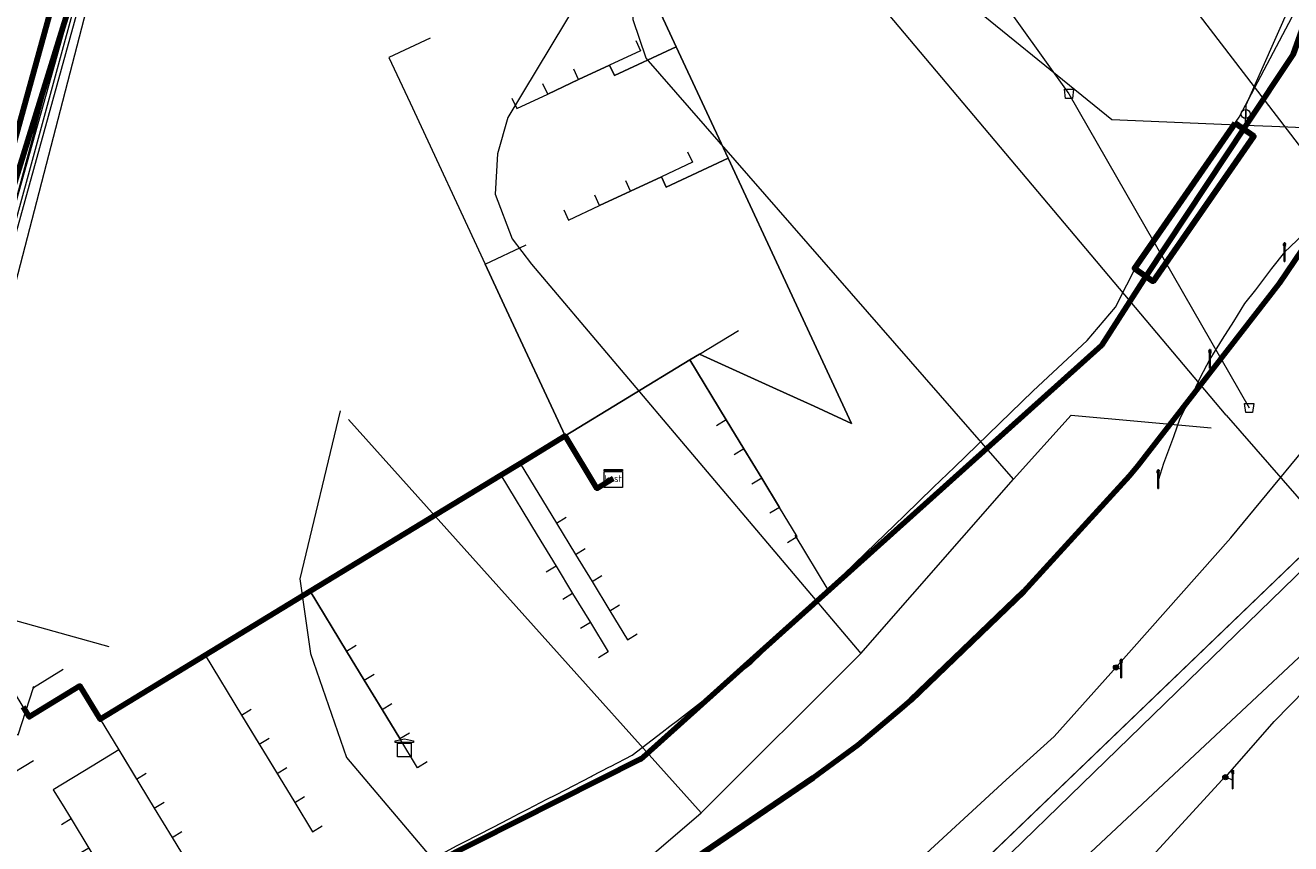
# Model space of a CAD drawing. Extents: x 152558 to 154479, y 462974 to 463683.
# Tile 477 of 638: x 154363 to 154419, y 463036 to 463072. Entities that reach past the tile are written whole.
import ezdxf
from ezdxf.enums import TextEntityAlignment as Align
from ezdxf.lldxf.tags import DXFTag

# ---------------------------------------------------------------- set-up
doc = ezdxf.new("R2010")
doc.units = 0
doc.header["$LTSCALE"] = 0.2
doc.layers.get('0').update_dxf_attribs({"linetype": 'CONTINUOUS'})
for name, color, linetype, lineweight in [('B-RO-KL-DATA_COAXIAAL_17_ZIGGO BV-G', 90, 'KL-DATA-N', 18), ('B-RO-KL-DATA_COAXIAAL_7_ZIGGO BV-G', 90, 'KL-DATA-N', 18), ('B-RO-KL-DATA_DUCT_ZIGGO BV-G', 90, 'CONTINUOUS', 100), ('B-RO-KL-DATA_EUROFIBER NEDERLAND BV-G', 90, 'KL-DATA-N', 18), ('B-RO-KL-DATA_HULPSTUK_KPN BV-S', 90, 'CONTINUOUS', 25), ('B-RO-KL-DATA_HULPSTUK_REGGEFIBER OPERATOR BV-S', 90, 'CONTINUOUS', 25), ('B-RO-KL-DATA_HULPSTUK_ZIGGO BV-S', 90, 'CONTINUOUS', 25), ('B-RO-KL-DATA_KABELBED_KPN BV-G', 90, 'CONTINUOUS', 100), ('B-RO-KL-DATA_KABELBED_ZIGGO BV-G', 90, 'CONTINUOUS', 100), ('B-RO-KL-DATA_MANTELBUIS_PVC_2_KPN BV-G', 90, 'CONTINUOUS', 100), ('B-RO-KL-DATA_REGGEFIBER OPERATOR BV-G', 90, 'KL-DATA-N', 18), ('B-RO-KL-ET_LS_230 V_GEMEENTE AMERSFOORT-G', 190, 'KL-LS-N', 18), ('B-RO-KL-ET_LS_400 V_STEDIN NETBEHEER BV-G', 190, 'KL-LS-N', 18), ('B-RO-KL-ET_LS_GEMEENTE AMERSFOORT-S', 190, 'CONTINUOUS', 25), ('B-RO-KL-ET_LS_HULPSTUK_GEMEENTE AMERSFOORT-S', 190, 'CONTINUOUS', 25), ('B-RO-KL-ET_LS_MANTELBUIS_PVC_125_STEDIN NETBEHEER BV-G', 190, 'CONTINUOUS', 100), ('B-RO-KL-GAS_LD_PVC_63_0.1 BAR_STEDIN NETBEHEER BV-G', 50, 'KL-GAS-LD-N', 18), ('B-RO-KL-GAS_LD_STAAL_50_0.1 BAR_STEDIN NETBEHEER BV-G', 50, 'KL-GAS-LD-N', 18), ('B-RO-KL-WATER_100_GEMEENTE AMERSFOORT-G', 170, 'KL-WATER-N', 18), ('B-RO-KL-WATER_110_GEMEENTE AMERSFOORT-G', 170, 'KL-WATER-N', 18), ('B-RO-KL-WATER_110_VITENS-G', 170, 'KL-WATER-N', 18), ('B-RO-KL-WATER_400_VITENS-G', 170, 'KL-WATER-N', 18), ('B-RO-KL-WATER_HULPSTUK_VITENS-S', 170, 'CONTINUOUS', 25), ('B-RO-KL-WATER_PVC_160_GEMEENTE AMERSFOORT-G', 170, 'KL-WATER-N', 18), ('B-RO-OG-INFO_EUROFIBER NEDERLAND BV-G', 7, 'CONTINUOUS', 18), ('B-RO-OG-INFO_REGGEFIBER OPERATOR BV-G', 7, 'CONTINUOUS', 18), ('B-RO-RI-DRUK_PVC_125_GEMEENTE AMERSFOORT-G', 210, 'RI-PERS', 18), ('B-RO-RI-PERSLEIDING_HULPSTUK_GEMEENTE AMERSFOORT-S', 210, 'CONTINUOUS', 25)]:
    doc.layers.add(name, color=color, linetype=linetype, lineweight=lineweight)
doc.styles.add('NLCS-ISO', font='NLCS-ISO.ttf')
tags = doc.linetypes.add('KL-DATA-N', pattern='A,4,-1,[101,NLCS.SHX,S=0.5,R=0,X=0,Y=0],-1,4,-1,["D",Standard,S=1,R=0,X=-0.25,Y=-0.5],-1.5', length=12.5).pattern_tags.tags
tags[18] = DXFTag(74, 10)
tags = doc.linetypes.add('KL-GAS-LD-N', pattern='A,4,-1,[69,NLCS.SHX,S=0.5,R=0,X=0,Y=0],-1,4,-1,["L",Standard,S=1,R=0,X=0.25,Y=-0.5],-2', length=13).pattern_tags.tags
tags[18] = DXFTag(74, 10)
tags = doc.linetypes.add('KL-LS-N', pattern='A,4,-1,[103,NLCS.SHX,S=0.75,R=0,X=0,Y=0],-1,4,-1,["L",Standard,S=1,R=0,X=0,Y=-0.5],-2', length=13).pattern_tags.tags
tags[18] = DXFTag(74, 10)
doc.linetypes.add('KL-WATER-N', pattern='A,7,-0.5,[168,NLCS.SHX,S=0.75,R=0,X=0.75,Y=0],-2', length=9.5)
tags = doc.linetypes.add('RI-PERS', pattern='A,7,-2,["P",Standard,S=1.8,R=0,X=-0.5,Y=-0.9],-2,7,-2,[102,NLCS.SHX,S=1,R=180,X=0,Y=0],-2', length=22).pattern_tags.tags
tags[6] = DXFTag(74, 10)

# ---------------------------------------------------------------- blocks, each defined once
blk = doc.blocks.new('SKL-WTB_HULP_KAST-SO')
at = {"color": 0, "linetype": 'ByBlock', "lineweight": 18}
for points in [[(-2, 2), (2, 2), (2, 1.68), (-2, 1.68)], [(-2, 1.52), (2, 1.52), (2, -2), (-2, -2)]]:
    blk.add_lwpolyline(points, close=True, dxfattribs=at)
at = {"color": 0, "linetype": 'ByBlock', "lineweight": 18, "style": 'NLCS-ISO'}
blk.add_text('kast', height=1.5, dxfattribs=at).set_placement((0, 0), align=Align.MIDDLE_CENTER)
at = {"color": 0, "linetype": 'ByBlock', "lineweight": 18, "style": 'NLCS-ISO', "flags": 1}
for tag, p in [('TYPE', (2.5, 0)), ('OMSCHRIJVING', (2.5, -3)), ('LABEL', (2.5, -1.5))]:
    blk.add_attdef(tag, p, '', height=1, dxfattribs=at)
blk = doc.blocks.new('SKL-WTB_HULP_OVERIG-SO')
at = {"color": 0, "linetype": 'ByBlock', "lineweight": 18}
for points in [[(-0.14, 0.14), (0.14, -0.14)], [(0.14, 0.14), (-0.14, -0.14)]]:
    blk.add_lwpolyline(points, dxfattribs=at)
at = {"color": 0, "linetype": 'ByBlock', "lineweight": 18, "style": 'NLCS-ISO', "flags": 1}
for tag, p in [('TYPE', (1.5, 0)), ('OMSCHRIJVING', (1.5, -3)), ('LABEL', (1.5, -1.5))]:
    blk.add_attdef(tag, p, '', height=1, dxfattribs=at)
blk = doc.blocks.new('SKL-WTB_HULP_AFSLUITER-SO')
at = {"color": 0, "linetype": 'ByBlock', "lineweight": 18}
blk.add_lwpolyline([(0, 0.8), (0, -0.8)], dxfattribs=at)
blk.add_circle((0, 0), 1, dxfattribs=at)
at = {"color": 0, "linetype": 'ByBlock', "lineweight": 18, "style": 'NLCS-ISO', "flags": 1}
for tag, p in [('TYPE', (1.5, 0)), ('OMSCHRIJVING', (1.5, -3)), ('LABEL', (1.5, -1.5))]:
    blk.add_attdef(tag, p, '', height=1, dxfattribs=at)
blk = doc.blocks.new('SKL-WTB_HULP_TECHNISCH GEBOUW-SO')
at = {"color": 0, "linetype": 'ByBlock', "lineweight": 18}
for points in [[(-2, 1.5), (0, 2), (2, 1.5), (2, 1.18), (-2, 1.18)], [(-1.5, 1.02), (1.5, 1.02), (1.5, -2), (-1.5, -2)]]:
    blk.add_lwpolyline(points, close=True, dxfattribs=at)
at = {"color": 0, "linetype": 'ByBlock', "lineweight": 18, "style": 'NLCS-ISO', "flags": 1}
for tag, p in [('TYPE', (2.5, 0)), ('OMSCHRIJVING', (2.5, -3)), ('LABEL', (2.5, -1.5))]:
    blk.add_attdef(tag, p, '', height=1, dxfattribs=at)
blk = doc.blocks.new('SRI-HULP_AFVOER_OPVANG-SO')
at = {"color": 0, "linetype": 'ByBlock', "lineweight": 18}
blk.add_lwpolyline([(-0.75, -1), (-1, 1), (1, 1), (0.75, -1)], close=True, dxfattribs=at)
at = {"color": 0, "linetype": 'ByBlock', "lineweight": 18, "style": 'NLCS-ISO', "flags": 1}
for tag, p in [('TYPE', (1.5, 0)), ('OMSCHRIJVING', (1.5, -3)), ('LABEL', (1.5, -1.5))]:
    blk.add_attdef(tag, p, '', height=1, dxfattribs=at)
blk = doc.blocks.new('SKL-WTB_HULP_MOF-SO')
at = {"linetype": 'ByBlock', "lineweight": 18}
h = blk.add_hatch(color=0, dxfattribs=at)
h.dxf.hatch_style = 1
h.paths.add_polyline_path([(-0.5625, 0, 1), (0.5625, 0, 1)])
at = {"color": 0, "linetype": 'ByBlock', "lineweight": 18}
blk.add_circle((0, 0), 0.5625, dxfattribs=at)
at = {"color": 0, "linetype": 'ByBlock', "lineweight": 18, "style": 'NLCS-ISO', "flags": 1}
for tag, p in [('TYPE', (1.5, 0)), ('OMSCHRIJVING', (1.5, -3)), ('LABEL', (1.5, -1.5))]:
    blk.add_attdef(tag, p, '', height=1, dxfattribs=at)
blk = doc.blocks.new('SKL-ET_LS_MAST-SO')
for p, q in [((-0.05, 2.07), (0.05, 2.07)), ((-0.05, -2), (0.05, -2))]:
    blk.add_line(p, q)
for points in [[(-0.18, 1.76), (-0.22, 1.76), (-0.22, 1.84), (-0.18, 1.84), (-0.18, 1.79)], [(-0.18, 1.49), (-0.22, 1.49), (-0.22, 1.57), (-0.18, 1.57), (-0.18, 1.52)], [(-0.18, 1.79), (-0.05, 1.79)], [(-0.18, 1.76), (-0.05, 1.76)], [(-0.18, 1.52), (-0.05, 1.52)], [(-0.18, 1.49), (-0.05, 1.49)], [(-0.05, -2), (-0.05, 2.07)], [(0.05, -2), (0.05, 2.07)], [(0.18, 1.92), (0.05, 1.92)], [(0.18, 1.89), (0.05, 1.89)], [(0.18, 1.66), (0.05, 1.66)], [(0.18, 1.63), (0.05, 1.63)], [(0.18, 1.39), (0.05, 1.39)], [(0.18, 1.36), (0.05, 1.36)], [(0.18, 1.89), (0.22, 1.89), (0.22, 1.97), (0.18, 1.97), (0.18, 1.92)], [(0.18, 1.63), (0.22, 1.63), (0.22, 1.71), (0.18, 1.71), (0.18, 1.66)], [(0.18, 1.36), (0.22, 1.36), (0.22, 1.44), (0.18, 1.44), (0.18, 1.39)]]:
    blk.add_lwpolyline(points)

msp = doc.modelspace()

# ---------------------------------------------------------------- linework, layer by layer
at = {"layer": 'B-RO-KL-DATA_COAXIAAL_17_ZIGGO BV-G', "flags": 128}
msp.add_lwpolyline([(154389.174, 463051.821), (154388.459, 463051.386), (154387.057, 463053.688), (154386.279, 463053.214), (154385.083, 463052.486), (154384.23, 463051.966), (154380.471, 463049.678), (154379.617, 463049.158), (154375.86, 463046.87), (154371.247, 463044.061), (154366.635, 463041.253), (154365.876, 463042.499), (154365.746, 463042.713), (154363.519, 463041.358), (154363.254, 463041.793), (154362.827, 463042.495), (154362.379, 463043.232), (154362.283, 463043.257), (154361.993, 463043.333), (154356.646, 463044.734), (154366.024, 463074.938), (154368.543, 463086.069), (154371.69, 463098.084), (154372.769, 463102.201), (154373.261, 463104.077), (154371.839, 463105.792), (154368.775, 463109.486), (154365.712, 463113.18), (154362.648, 463116.874), (154359.584, 463120.569), (154356.52, 463124.263), (154353.456, 463127.957), (154350.393, 463131.651), (154347.329, 463135.345), (154346.882, 463135.885), (154341.606, 463139.569), (154341.467, 463139.764), (154340.85, 463140.631), (154336.475, 463146.771), (154335.277, 463148.453), (154335.155, 463149.208), (154335.051, 463149.487), (154334.897, 463149.74), (154334.697, 463149.96), (154333.978, 463150.832), (154329.931, 463155.74), (154328.724, 463157.204), (154327.373, 463158.842), (154326.887, 463159.402), (154324.728, 463161.993), (154323.715, 463163.21), (154323.523, 463163.44), (154323.331, 463163.671), (154323.139, 463163.901), (154322.947, 463164.131), (154322.755, 463164.361), (154322.563, 463164.591), (154322.499, 463164.668), (154321.571, 463163.871)], dxfattribs=at)
msp.add_lwpolyline([(154389.174, 463051.821), (154388.459, 463051.386), (154387.057, 463053.688), (154386.279, 463053.214), (154385.083, 463052.486), (154384.23, 463051.966), (154380.471, 463049.678), (154379.617, 463049.158), (154375.86, 463046.87), (154371.247, 463044.061), (154366.635, 463041.253), (154365.876, 463042.499), (154365.746, 463042.713), (154363.519, 463041.358), (154363.254, 463041.793), (154362.827, 463042.495), (154362.379, 463043.232), (154362.283, 463043.257), (154361.993, 463043.333), (154356.646, 463044.734), (154366.024, 463074.938), (154368.543, 463086.069), (154371.69, 463098.084), (154372.769, 463102.201), (154373.261, 463104.077), (154371.839, 463105.792), (154368.775, 463109.486), (154365.712, 463113.18), (154362.648, 463116.874), (154359.584, 463120.569), (154356.52, 463124.263), (154353.456, 463127.957), (154350.393, 463131.651), (154347.329, 463135.345), (154346.882, 463135.885), (154341.606, 463139.569), (154341.467, 463139.764), (154340.85, 463140.631), (154336.475, 463146.771), (154335.277, 463148.453), (154335.155, 463149.208), (154335.051, 463149.487), (154334.897, 463149.74), (154334.697, 463149.96), (154333.978, 463150.832), (154329.931, 463155.74), (154328.724, 463157.204), (154327.373, 463158.842), (154326.887, 463159.402), (154324.728, 463161.993), (154323.715, 463163.21), (154323.523, 463163.44), (154323.331, 463163.671), (154323.139, 463163.901), (154322.947, 463164.131), (154322.755, 463164.361), (154322.563, 463164.591), (154322.499, 463164.668), (154321.571, 463163.871)], dxfattribs=at)
at = {"layer": 'B-RO-KL-DATA_COAXIAAL_7_ZIGGO BV-G', "flags": 128}
for points in [[(154389.174, 463051.821), (154388.459, 463051.386), (154387.057, 463053.688), (154392.536, 463057.024), (154392.963, 463057.284), (154396.343, 463055.745), (154397.544, 463055.198), (154397.993, 463054.994), (154399.644, 463054.242), (154394.223, 463065.882), (154391.944, 463070.777), (154389.664, 463075.673), (154387.385, 463080.568), (154385.457, 463084.709), (154382.737, 463083.442), (154382.526, 463083.894), (154383.886, 463084.528), (154383.675, 463084.981)], [(154389.174, 463051.821), (154388.459, 463051.386), (154387.057, 463053.688), (154392.536, 463057.024), (154392.963, 463057.284), (154396.343, 463055.745), (154397.544, 463055.198), (154397.993, 463054.994), (154399.644, 463054.242), (154394.223, 463065.882), (154391.944, 463070.777), (154389.664, 463075.673), (154387.385, 463080.568), (154385.457, 463084.709), (154382.737, 463083.442), (154382.526, 463083.894), (154381.167, 463083.261), (154379.807, 463082.627), (154378.448, 463081.994), (154378.237, 463082.447)], [(154389.174, 463051.821), (154388.459, 463051.386), (154387.057, 463053.688), (154392.536, 463057.024), (154392.963, 463057.284), (154396.343, 463055.745), (154397.544, 463055.198), (154397.993, 463054.994), (154399.644, 463054.242), (154394.223, 463065.882), (154391.944, 463070.777), (154389.664, 463075.673), (154387.385, 463080.568), (154385.457, 463084.709), (154382.737, 463083.442), (154382.526, 463083.894), (154381.167, 463083.261), (154379.807, 463082.627), (154379.596, 463083.08)], [(154389.174, 463051.821), (154388.459, 463051.386), (154387.057, 463053.688), (154392.536, 463057.024), (154392.963, 463057.284), (154396.343, 463055.745), (154397.544, 463055.198), (154397.993, 463054.994), (154399.644, 463054.242), (154394.223, 463065.882), (154391.944, 463070.777), (154389.664, 463075.673), (154387.385, 463080.568), (154385.457, 463084.709), (154382.737, 463083.442), (154382.526, 463083.894), (154381.167, 463083.261), (154380.956, 463083.714)], [(154380.164, 463078.308), (154380.375, 463077.855), (154381.734, 463078.488), (154383.094, 463079.122), (154384.454, 463079.755), (154384.665, 463079.302), (154387.385, 463080.568), (154389.664, 463075.673), (154391.944, 463070.777), (154394.223, 463065.882), (154399.644, 463054.242), (154397.993, 463054.994), (154397.544, 463055.198), (154396.343, 463055.745), (154392.963, 463057.284), (154392.536, 463057.024), (154387.057, 463053.688), (154388.459, 463051.386), (154389.174, 463051.821)], [(154389.174, 463051.821), (154388.459, 463051.386), (154387.057, 463053.688), (154392.536, 463057.024), (154392.963, 463057.284), (154396.343, 463055.745), (154397.544, 463055.198), (154397.993, 463054.994), (154399.644, 463054.242), (154394.223, 463065.882), (154391.944, 463070.777), (154389.664, 463075.673), (154387.385, 463080.568), (154384.665, 463079.302), (154384.454, 463079.755), (154383.094, 463079.122), (154381.734, 463078.488), (154381.523, 463078.941)], [(154389.174, 463051.821), (154388.459, 463051.386), (154387.057, 463053.688), (154392.536, 463057.024), (154392.963, 463057.284), (154396.343, 463055.745), (154397.544, 463055.198), (154397.993, 463054.994), (154399.644, 463054.242), (154394.223, 463065.882), (154391.944, 463070.777), (154389.664, 463075.673), (154387.385, 463080.568), (154384.665, 463079.302), (154384.454, 463079.755), (154383.094, 463079.122), (154382.883, 463079.575)], [(154385.603, 463080.841), (154385.814, 463080.388), (154384.454, 463079.755), (154384.665, 463079.302), (154387.385, 463080.568), (154389.664, 463075.673), (154391.944, 463070.777), (154394.223, 463065.882), (154399.644, 463054.242), (154397.993, 463054.994), (154397.544, 463055.198), (154396.343, 463055.745), (154392.963, 463057.284), (154392.536, 463057.024), (154387.057, 463053.688), (154388.459, 463051.386), (154389.174, 463051.821)], [(154382.443, 463073.414), (154382.654, 463072.96), (154384.013, 463073.593), (154385.374, 463074.227), (154386.734, 463074.86), (154386.945, 463074.407), (154389.664, 463075.673), (154391.944, 463070.777), (154394.223, 463065.882), (154399.644, 463054.242), (154397.993, 463054.994), (154397.544, 463055.198), (154396.343, 463055.745), (154392.963, 463057.284), (154392.536, 463057.024), (154387.057, 463053.688), (154388.459, 463051.386), (154389.174, 463051.821)], [(154389.174, 463051.821), (154388.459, 463051.386), (154387.057, 463053.688), (154392.536, 463057.024), (154392.963, 463057.284), (154396.343, 463055.745), (154397.544, 463055.198), (154397.993, 463054.994), (154399.644, 463054.242), (154394.223, 463065.882), (154391.944, 463070.777), (154389.664, 463075.673), (154386.945, 463074.407), (154386.734, 463074.86), (154385.374, 463074.227), (154384.013, 463073.593), (154383.802, 463074.047)], [(154389.174, 463051.821), (154388.459, 463051.386), (154387.057, 463053.688), (154392.536, 463057.024), (154392.963, 463057.284), (154396.343, 463055.745), (154397.544, 463055.198), (154397.993, 463054.994), (154399.644, 463054.242), (154394.223, 463065.882), (154391.944, 463070.777), (154389.664, 463075.673), (154386.945, 463074.407), (154386.734, 463074.86), (154385.374, 463074.227), (154385.163, 463074.68)], [(154387.882, 463075.946), (154388.093, 463075.493), (154386.734, 463074.86), (154386.945, 463074.407), (154389.664, 463075.673), (154391.944, 463070.777), (154394.223, 463065.882), (154399.644, 463054.242), (154397.993, 463054.994), (154397.544, 463055.198), (154396.343, 463055.745), (154392.963, 463057.284), (154392.536, 463057.024), (154387.057, 463053.688), (154388.459, 463051.386), (154389.174, 463051.821)], [(154381.13, 463071.148), (154379.317, 463070.304), (154380.246, 463068.309), (154383.54, 463061.238), (154384.384, 463059.425), (154387.057, 463053.688), (154388.459, 463051.386), (154389.174, 463051.821)], [(154390.162, 463071.05), (154390.373, 463070.597), (154389.014, 463069.964), (154389.225, 463069.511), (154391.944, 463070.777), (154394.223, 463065.882), (154399.644, 463054.242), (154397.993, 463054.994), (154397.544, 463055.198), (154396.343, 463055.745), (154392.963, 463057.284), (154392.536, 463057.024), (154387.057, 463053.688), (154388.459, 463051.386), (154389.174, 463051.821)], [(154384.722, 463068.518), (154384.934, 463068.064), (154386.293, 463068.697), (154387.654, 463069.331), (154389.014, 463069.964), (154389.225, 463069.511), (154391.944, 463070.777), (154394.223, 463065.882), (154399.644, 463054.242), (154397.993, 463054.994), (154397.544, 463055.198), (154396.343, 463055.745), (154392.963, 463057.284), (154392.536, 463057.024), (154387.057, 463053.688), (154388.459, 463051.386), (154389.174, 463051.821)], [(154389.174, 463051.821), (154388.459, 463051.386), (154387.057, 463053.688), (154392.536, 463057.024), (154392.963, 463057.284), (154396.343, 463055.745), (154397.544, 463055.198), (154397.993, 463054.994), (154399.644, 463054.242), (154394.223, 463065.882), (154391.944, 463070.777), (154389.225, 463069.511), (154389.014, 463069.964), (154387.654, 463069.331), (154386.293, 463068.697), (154386.082, 463069.151)], [(154389.174, 463051.821), (154388.459, 463051.386), (154387.057, 463053.688), (154392.536, 463057.024), (154392.963, 463057.284), (154396.343, 463055.745), (154397.544, 463055.198), (154397.993, 463054.994), (154399.644, 463054.242), (154394.223, 463065.882), (154391.944, 463070.777), (154389.225, 463069.511), (154389.014, 463069.964), (154387.654, 463069.331), (154387.442, 463069.785)], [(154392.441, 463066.155), (154392.652, 463065.702), (154391.293, 463065.069), (154391.504, 463064.616), (154394.223, 463065.882), (154399.644, 463054.242), (154397.993, 463054.994), (154397.544, 463055.198), (154396.343, 463055.745), (154392.963, 463057.284), (154392.536, 463057.024), (154387.057, 463053.688), (154388.459, 463051.386), (154389.174, 463051.821)], [(154387.002, 463063.622), (154387.213, 463063.169), (154388.573, 463063.802), (154389.933, 463064.436), (154391.293, 463065.069), (154391.504, 463064.616), (154394.223, 463065.882), (154399.644, 463054.242), (154397.993, 463054.994), (154397.544, 463055.198), (154396.343, 463055.745), (154392.963, 463057.284), (154392.536, 463057.024), (154387.057, 463053.688), (154388.459, 463051.386), (154389.174, 463051.821)], [(154389.174, 463051.821), (154388.459, 463051.386), (154387.057, 463053.688), (154392.536, 463057.024), (154392.963, 463057.284), (154396.343, 463055.745), (154397.544, 463055.198), (154397.993, 463054.994), (154399.644, 463054.242), (154394.223, 463065.882), (154391.504, 463064.616), (154391.293, 463065.069), (154389.933, 463064.436), (154389.722, 463064.889)], [(154389.174, 463051.821), (154388.459, 463051.386), (154387.057, 463053.688), (154392.536, 463057.024), (154392.963, 463057.284), (154396.343, 463055.745), (154397.544, 463055.198), (154397.993, 463054.994), (154399.644, 463054.242), (154394.223, 463065.882), (154391.504, 463064.616), (154391.293, 463065.069), (154389.933, 463064.436), (154388.573, 463063.802), (154388.362, 463064.255)], [(154389.174, 463051.821), (154388.459, 463051.386), (154387.057, 463053.688), (154384.384, 463059.425), (154383.54, 463061.238), (154385.353, 463062.082)], [(154389.174, 463051.821), (154388.459, 463051.386), (154387.057, 463053.688), (154392.536, 463057.024), (154392.963, 463057.284), (154394.671, 463058.324)], [(154389.174, 463051.821), (154388.459, 463051.386), (154387.057, 463053.688), (154392.536, 463057.024), (154394.133, 463054.4), (154394.913, 463053.119), (154395.693, 463051.837), (154396.472, 463050.556), (154396.045, 463050.296)], [(154396.825, 463049.015), (154397.252, 463049.275), (154396.472, 463050.556), (154395.693, 463051.837), (154394.913, 463053.119), (154394.133, 463054.4), (154392.536, 463057.024), (154387.057, 463053.688), (154388.459, 463051.386), (154389.174, 463051.821)], [(154389.174, 463051.821), (154388.459, 463051.386), (154387.057, 463053.688), (154392.536, 463057.024), (154394.133, 463054.4), (154393.706, 463054.14)], [(154389.174, 463051.821), (154388.459, 463051.386), (154387.057, 463053.688), (154392.536, 463057.024), (154394.133, 463054.4), (154394.913, 463053.119), (154394.486, 463052.859)], [(154389.174, 463051.821), (154388.459, 463051.386), (154387.057, 463053.688), (154392.536, 463057.024), (154394.133, 463054.4), (154394.913, 463053.119), (154395.693, 463051.837), (154395.266, 463051.577)], [(154389.174, 463051.821), (154388.459, 463051.386), (154387.057, 463053.688), (154386.279, 463053.214), (154385.083, 463052.486), (154384.23, 463051.966), (154380.471, 463049.678), (154379.617, 463049.158), (154375.86, 463046.87), (154371.247, 463044.061), (154366.635, 463041.253), (154367.452, 463039.911), (154366.284, 463039.2), (154364.576, 463038.16), (154364.966, 463037.52), (154365.356, 463036.879), (154366.135, 463035.598), (154365.708, 463035.338)], [(154389.174, 463051.821), (154388.459, 463051.386), (154387.057, 463053.688), (154386.279, 463053.214), (154385.083, 463052.486), (154384.23, 463051.966), (154380.471, 463049.678), (154379.617, 463049.158), (154375.86, 463046.87), (154371.247, 463044.061), (154366.635, 463041.253), (154367.452, 463039.911), (154366.284, 463039.2), (154364.576, 463038.16), (154364.966, 463037.52), (154365.356, 463036.879), (154364.929, 463036.619)], [(154389.174, 463051.821), (154388.459, 463051.386), (154387.057, 463053.688), (154386.279, 463053.214), (154385.083, 463052.486), (154384.23, 463051.966), (154380.471, 463049.678), (154379.617, 463049.158), (154375.86, 463046.87), (154371.247, 463044.061), (154366.635, 463041.253), (154367.452, 463039.911), (154366.284, 463039.2), (154364.576, 463038.16), (154364.966, 463037.52), (154365.356, 463036.879), (154366.135, 463035.598), (154366.915, 463034.317), (154367.695, 463033.036), (154368.474, 463031.755), (154368.047, 463031.495)], [(154389.174, 463051.821), (154388.459, 463051.386), (154387.057, 463053.688), (154386.279, 463053.214), (154385.083, 463052.486), (154384.23, 463051.966), (154380.471, 463049.678), (154379.617, 463049.158), (154375.86, 463046.87), (154371.247, 463044.061), (154366.635, 463041.253), (154367.452, 463039.911), (154366.284, 463039.2), (154364.576, 463038.16), (154364.966, 463037.52), (154365.356, 463036.879), (154366.135, 463035.598), (154366.915, 463034.317), (154367.695, 463033.036), (154367.268, 463032.776)], [(154389.174, 463051.821), (154388.459, 463051.386), (154387.057, 463053.688), (154386.279, 463053.214), (154385.083, 463052.486), (154384.23, 463051.966), (154380.471, 463049.678), (154379.617, 463049.158), (154375.86, 463046.87), (154371.247, 463044.061), (154366.635, 463041.253), (154367.452, 463039.911), (154366.284, 463039.2), (154364.576, 463038.16), (154364.966, 463037.52), (154365.356, 463036.879), (154366.135, 463035.598), (154366.915, 463034.317), (154366.488, 463034.057)], [(154389.174, 463051.821), (154388.459, 463051.386), (154387.057, 463053.688), (154386.279, 463053.214), (154385.083, 463052.486), (154384.23, 463051.966), (154380.471, 463049.678), (154379.617, 463049.158), (154375.86, 463046.87), (154371.247, 463044.061), (154366.635, 463041.253), (154367.452, 463039.911), (154369.012, 463037.349), (154369.792, 463036.068), (154370.219, 463036.328)], [(154389.174, 463051.821), (154388.459, 463051.386), (154387.057, 463053.688), (154386.279, 463053.214), (154385.083, 463052.486), (154384.23, 463051.966), (154380.471, 463049.678), (154379.617, 463049.158), (154375.86, 463046.87), (154371.247, 463044.061), (154366.635, 463041.253), (154367.452, 463039.911), (154369.012, 463037.349), (154369.439, 463037.609)], [(154389.174, 463051.821), (154388.459, 463051.386), (154387.057, 463053.688), (154386.279, 463053.214), (154385.083, 463052.486), (154384.23, 463051.966), (154380.471, 463049.678), (154379.617, 463049.158), (154375.86, 463046.87), (154371.247, 463044.061), (154366.635, 463041.253), (154367.452, 463039.911), (154368.232, 463038.63), (154368.659, 463038.89)], [(154389.174, 463051.821), (154388.459, 463051.386), (154387.057, 463053.688), (154386.279, 463053.214), (154385.083, 463052.486), (154384.23, 463051.966), (154380.471, 463049.678), (154379.617, 463049.158), (154375.86, 463046.87), (154371.247, 463044.061), (154366.635, 463041.253), (154367.452, 463039.911), (154369.012, 463037.349), (154369.792, 463036.068), (154370.572, 463034.787), (154371.351, 463033.506), (154371.778, 463033.766)], [(154389.174, 463051.821), (154388.459, 463051.386), (154387.057, 463053.688), (154386.279, 463053.214), (154385.083, 463052.486), (154384.23, 463051.966), (154380.471, 463049.678), (154379.617, 463049.158), (154375.86, 463046.87), (154371.247, 463044.061), (154366.635, 463041.253), (154367.452, 463039.911), (154369.012, 463037.349), (154369.792, 463036.068), (154370.572, 463034.787), (154370.999, 463035.047)], [(154389.174, 463051.821), (154388.459, 463051.386), (154387.057, 463053.688), (154386.279, 463053.214), (154385.083, 463052.486), (154384.23, 463051.966), (154380.471, 463049.678), (154379.617, 463049.158), (154375.86, 463046.87), (154371.247, 463044.061), (154372.844, 463041.438), (154375.184, 463037.595), (154375.611, 463037.855)], [(154389.174, 463051.821), (154388.459, 463051.386), (154387.057, 463053.688), (154386.279, 463053.214), (154385.083, 463052.486), (154384.23, 463051.966), (154380.471, 463049.678), (154379.617, 463049.158), (154375.86, 463046.87), (154371.247, 463044.061), (154372.844, 463041.438), (154375.184, 463037.595), (154375.964, 463036.314), (154376.391, 463036.574)], [(154389.174, 463051.821), (154388.459, 463051.386), (154387.057, 463053.688), (154386.279, 463053.214), (154385.083, 463052.486), (154384.23, 463051.966), (154380.471, 463049.678), (154379.617, 463049.158), (154375.86, 463046.87), (154371.247, 463044.061), (154372.844, 463041.438), (154374.404, 463038.876), (154374.831, 463039.136)], [(154389.174, 463051.821), (154388.459, 463051.386), (154387.057, 463053.688), (154386.279, 463053.214), (154385.083, 463052.486), (154384.23, 463051.966), (154380.471, 463049.678), (154379.617, 463049.158), (154375.86, 463046.87), (154371.247, 463044.061), (154372.844, 463041.438), (154373.624, 463040.157), (154374.051, 463040.417)], [(154389.174, 463051.821), (154388.459, 463051.386), (154387.057, 463053.688), (154386.279, 463053.214), (154385.083, 463052.486), (154384.23, 463051.966), (154380.471, 463049.678), (154379.617, 463049.158), (154375.86, 463046.87), (154371.247, 463044.061), (154372.844, 463041.438), (154373.271, 463041.698)], [(154389.174, 463051.821), (154388.459, 463051.386), (154387.057, 463053.688), (154386.279, 463053.214), (154385.083, 463052.486), (154384.23, 463051.966), (154380.471, 463049.678), (154379.617, 463049.158), (154375.86, 463046.87), (154377.457, 463044.247), (154378.237, 463042.966), (154378.664, 463043.226)], [(154389.174, 463051.821), (154388.459, 463051.386), (154387.057, 463053.688), (154386.279, 463053.214), (154385.083, 463052.486), (154384.23, 463051.966), (154380.471, 463049.678), (154379.617, 463049.158), (154375.86, 463046.87), (154377.457, 463044.247), (154378.237, 463042.966), (154379.016, 463041.685), (154379.796, 463040.403), (154380.223, 463040.663)], [(154381.003, 463039.382), (154380.576, 463039.122), (154379.796, 463040.403), (154379.016, 463041.685), (154378.237, 463042.966), (154377.457, 463044.247), (154375.86, 463046.87), (154379.617, 463049.158), (154380.471, 463049.678), (154384.23, 463051.966), (154385.083, 463052.486), (154386.279, 463053.214), (154387.057, 463053.688), (154388.459, 463051.386), (154389.174, 463051.821)], [(154389.174, 463051.821), (154388.459, 463051.386), (154387.057, 463053.688), (154386.279, 463053.214), (154385.083, 463052.486), (154384.23, 463051.966), (154380.471, 463049.678), (154379.617, 463049.158), (154375.86, 463046.87), (154377.457, 463044.247), (154377.885, 463044.507)], [(154389.174, 463051.821), (154388.459, 463051.386), (154387.057, 463053.688), (154386.279, 463053.214), (154385.083, 463052.486), (154384.23, 463051.966), (154380.471, 463049.678), (154379.617, 463049.158), (154375.86, 463046.87), (154377.457, 463044.247), (154378.237, 463042.966), (154379.016, 463041.685), (154379.443, 463041.945)], [(154389.174, 463051.821), (154388.459, 463051.386), (154387.057, 463053.688), (154386.279, 463053.214), (154385.083, 463052.486), (154384.23, 463051.966), (154385.828, 463049.341), (154386.662, 463047.972), (154387.388, 463046.779), (154388.168, 463045.497), (154388.947, 463044.216), (154388.519, 463043.956)], [(154389.174, 463051.821), (154388.459, 463051.386), (154387.057, 463053.688), (154386.279, 463053.214), (154385.083, 463052.486), (154384.23, 463051.966), (154385.828, 463049.341), (154386.662, 463047.972), (154386.231, 463047.71)], [(154389.174, 463051.821), (154388.459, 463051.386), (154387.057, 463053.688), (154386.279, 463053.214), (154385.083, 463052.486), (154384.23, 463051.966), (154385.828, 463049.341), (154386.662, 463047.972), (154387.388, 463046.779), (154386.958, 463046.517)], [(154389.174, 463051.821), (154388.459, 463051.386), (154387.057, 463053.688), (154386.279, 463053.214), (154385.083, 463052.486), (154384.23, 463051.966), (154385.828, 463049.341), (154386.662, 463047.972), (154387.388, 463046.779), (154388.168, 463045.497), (154387.739, 463045.236)], [(154389.174, 463051.821), (154388.459, 463051.386), (154387.057, 463053.688), (154386.279, 463053.214), (154385.083, 463052.486), (154386.682, 463049.86), (154387.515, 463048.491), (154388.241, 463047.298), (154389.021, 463046.016), (154389.801, 463044.736), (154390.229, 463044.996)], [(154389.174, 463051.821), (154388.459, 463051.386), (154387.057, 463053.688), (154386.279, 463053.214), (154385.083, 463052.486), (154386.682, 463049.86), (154387.515, 463048.491), (154387.945, 463048.752)], [(154389.174, 463051.821), (154388.459, 463051.386), (154387.057, 463053.688), (154386.279, 463053.214), (154385.083, 463052.486), (154386.682, 463049.86), (154387.112, 463050.122)], [(154389.174, 463051.821), (154388.459, 463051.386), (154387.057, 463053.688), (154386.279, 463053.214), (154385.083, 463052.486), (154386.682, 463049.86), (154387.515, 463048.491), (154388.241, 463047.298), (154388.671, 463047.559)], [(154389.174, 463051.821), (154388.459, 463051.386), (154387.057, 463053.688), (154386.279, 463053.214), (154385.083, 463052.486), (154386.682, 463049.86), (154387.515, 463048.491), (154388.241, 463047.298), (154389.021, 463046.016), (154389.45, 463046.277)]]:
    msp.add_lwpolyline(points, dxfattribs=at)
at = {"layer": 'B-RO-KL-DATA_DUCT_ZIGGO BV-G', "flags": 128}
for points in [[(154362.648, 463116.874), (154365.712, 463113.18), (154368.775, 463109.486), (154371.839, 463105.792), (154373.261, 463104.077), (154368.543, 463086.069), (154366.024, 463074.938), (154356.646, 463044.734)], [(154362.648, 463116.874), (154365.712, 463113.18), (154368.775, 463109.486), (154371.839, 463105.792), (154373.261, 463104.077), (154368.543, 463086.069), (154366.024, 463074.938), (154356.646, 463044.734)], [(154356.646, 463044.734), (154366.024, 463074.938), (154368.543, 463086.069), (154373.261, 463104.077), (154371.839, 463105.792), (154368.775, 463109.486), (154365.712, 463113.18), (154362.648, 463116.874)], [(154356.646, 463044.734), (154366.024, 463074.938), (154368.543, 463086.069), (154373.261, 463104.077), (154371.839, 463105.792), (154368.775, 463109.486), (154365.712, 463113.18), (154362.648, 463116.874)], [(154389.174, 463051.821), (154388.459, 463051.386), (154387.057, 463053.688), (154385.083, 463052.486), (154384.23, 463051.966), (154375.86, 463046.87), (154371.247, 463044.061), (154366.635, 463041.253), (154365.746, 463042.713), (154363.519, 463041.358), (154363.254, 463041.793)], [(154389.174, 463051.821), (154388.459, 463051.386), (154387.057, 463053.688), (154385.083, 463052.486), (154384.23, 463051.966), (154375.86, 463046.87), (154371.247, 463044.061), (154366.635, 463041.253), (154365.746, 463042.713), (154363.519, 463041.358), (154363.254, 463041.793)]]:
    msp.add_lwpolyline(points, dxfattribs=at)
at = {"layer": 'B-RO-KL-DATA_EUROFIBER NEDERLAND BV-G', "flags": 128}
for points in [[(154333.191, 462982.597), (154333.08, 462982.78), (154333.66, 462983.08), (154356.4, 462993.49), (154360.17, 462994.87), (154364.34, 462996.78), (154374.98, 463001.88), (154375.3, 463002.62), (154374.74, 463005.34), (154374.86, 463005.64), (154440.265, 463068.47)], [(154364.337, 462996.779), (154374.981, 463001.88), (154375.302, 463002.622), (154374.743, 463005.335), (154374.855, 463005.643), (154440.265, 463068.47)]]:
    msp.add_lwpolyline(points, dxfattribs=at)
at = {"layer": 'B-RO-KL-DATA_KABELBED_KPN BV-G', "flags": 128}
for points in [[(154370.627, 463094.741), (154351.713, 463026.245), (154350.312, 463020.765), (154350.312, 463020.764)], [(154430.899, 463087.201), (154428.761, 463085.251), (154426.732, 463084.329), (154425.988, 463083.991), (154425.342, 463083.698), (154425.018, 463083.551), (154423.58, 463082.898), (154423.157, 463081.993), (154422.763, 463080.887), (154419.036, 463070.431), (154416.944, 463067.289), (154412.602, 463060.738), (154410.631, 463057.682), (154390.487, 463039.593)], [(154429.28, 463077.57), (154429.28, 463077.569), (154424.138, 463068.81), (154418.445, 463060.4), (154412.224, 463052.371), (154411.853, 463051.938), (154407.208, 463046.859), (154402.241, 463042.093), (154401.813, 463041.708), (154399.937, 463040.134), (154397.96, 463038.688), (154381.123, 463027.226), (154367.189, 463017.739), (154365.263, 463016.996), (154363.284, 463016.41), (154361.264, 463015.984), (154359.216, 463015.723), (154357.154, 463015.626), (154355.091, 463015.695), (154353.04, 463015.93), (154350.228, 463016.2), (154347.403, 463016.237), (154345.798, 463016.154), (154339.107, 463015.618)], [(154416.943, 463067.287), (154412.602, 463060.738)], [(154390.487, 463039.593), (154390.396, 463039.513), (154390.362, 463039.496), (154370.462, 463029.484), (154370.265, 463029.399)]]:
    msp.add_lwpolyline(points, dxfattribs=at)
at = {"layer": 'B-RO-KL-DATA_KABELBED_ZIGGO BV-G', "flags": 128}
msp.add_lwpolyline([(154371.839, 463105.792), (154373.261, 463104.077), (154368.543, 463086.069), (154366.024, 463074.938), (154356.646, 463044.734), (154361.993, 463043.333)], dxfattribs=at)
at = {"layer": 'B-RO-KL-DATA_MANTELBUIS_PVC_2_KPN BV-G', "flags": 128}
msp.add_lwpolyline([(154416.943, 463067.287), (154412.602, 463060.738)], dxfattribs=at)
at = {"layer": 'B-RO-KL-DATA_REGGEFIBER OPERATOR BV-G', "flags": 128}
for points in [[(154358.131, 463041.956), (154374.046, 463103.308), (154374.165, 463103.834), (154372.637, 463105.723)], [(154331.692, 462982.511), (154333.867, 462983.815), (154355.533, 462992.704), (154360.166, 462994.872), (154364.337, 462996.779), (154374.981, 463001.88), (154375.259, 463003.15), (154375.476, 463005.117), (154440.413, 463068.175)], [(154331.692, 462982.511), (154333.867, 462983.815), (154356.147, 462992.984), (154360.166, 462994.872), (154364.337, 462996.779), (154374.981, 463001.88), (154375.259, 463003.15), (154375.476, 463005.117), (154440.412, 463068.175)], [(154331.692, 462982.511), (154333.867, 462983.815), (154356.147, 462992.984), (154360.166, 462994.872), (154364.337, 462996.779), (154374.981, 463001.88), (154375.259, 463003.15), (154375.476, 463005.117), (154440.412, 463068.175)], [(154331.747, 462982.514), (154333.9, 462983.8), (154355.5, 462992.7), (154360.2, 462994.9), (154364.3, 462996.8), (154375, 463001.9), (154376.5, 463003.2), (154377.2, 463004.6), (154441.929, 463065.141)], [(154363.702, 463042.653), (154365.004, 463043.445)], [(154358.131, 463041.956), (154361.288, 463041.137), (154363.029, 463040.573), (154363.702, 463042.653)], [(154363.029, 463040.573), (154363.702, 463042.653)], [(154362.408, 463038.656), (154363.71, 463039.448)]]:
    msp.add_lwpolyline(points, dxfattribs=at)
at = {"layer": 'B-RO-KL-ET_LS_230 V_GEMEENTE AMERSFOORT-G', "flags": 128}
for points in [[(154290.847, 463226.939), (154290.127, 463226.464), (154290.127, 463225.899), (154299.134, 463215.176), (154308.06, 463204.387), (154316.967, 463193.709), (154322.591, 463189.426), (154325.634, 463186.089), (154329.597, 463181.35), (154342.827, 463165.478), (154349.812, 463157.012), (154353.675, 463151.913), (154353.815, 463150.422), (154352.374, 463147.394), (154344.047, 463140.109), (154342.606, 463139.098), (154342.426, 463138.693), (154343.227, 463137.932), (154345.669, 463136.691), (154352.294, 463128.5), (154361.08, 463117.862), (154368.926, 463108.285), (154372.629, 463103.246), (154373.009, 463102.501), (154372.869, 463101.705), (154372.329, 463099.543), (154371.508, 463096.391), (154370.768, 463093.339), (154370.167, 463090.932), (154366.905, 463078.092), (154362.561, 463062.651), (154360.019, 463049.621), (154353.675, 463030.787), (154349.412, 463017.512), (154347.55, 463016.601), (154347.55, 463016.141), (154348.271, 463013.714), (154349.331, 463011.482), (154349.211, 463010.346), (154348.971, 463008.95), (154342.807, 463007.504), (154339.184, 463006.593), (154332.479, 463003.951), (154331.538, 463005.728), (154320.63, 463001.269), (154320.63, 463001.274)], [(154368.886, 463108.69), (154372.769, 463103.566), (154373.31, 463102.461), (154368.306, 463082.01), (154362.942, 463062.631), (154360.42, 463049.746), (154356.377, 463037.477), (154353.995, 463030.331), (154352.534, 463025.993), (154349.612, 463017.366), (154347.73, 463016.476), (154347.73, 463016.146), (154348.451, 463013.764), (154349.371, 463011.622), (154357.257, 463013.584), (154361.115, 463002.016), (154361.118, 463002.008), (154361.12, 463002)], [(154386.7, 463023.616), (154390.202, 463025.633), (154393.445, 463027.995), (154399.389, 463032.423), (154402.171, 463034.675), (154406.434, 463038.597), (154408.536, 463040.494), (154411.038, 463043.276), (154411.258, 463043.526), (154416.302, 463049.22), (154421.085, 463055.005), (154424.648, 463059.864), (154427.991, 463064.527), (154429.292, 463066.674), (154425.369, 463068.96), (154423.487, 463065.978), (154423.007, 463065.593)], [(154416.062, 463038.713), (154418.203, 463041.154), (154419.604, 463042.575), (154423.768, 463047.784), (154433.195, 463059.488), (154436.517, 463064.192), (154438.018, 463066.213), (154437.998, 463066.178)], [(154422.987, 463065.583), (154422.366, 463065.082), (154421.626, 463064.462), (154420.725, 463063.776), (154420.025, 463063.061), (154419.204, 463062.265), (154418.664, 463061.755), (154418.083, 463061.039), (154417.383, 463060.104), (154416.902, 463059.503), (154416.422, 463058.708), (154415.922, 463057.937), (154415.381, 463057.066), (154414.941, 463056.231), (154414.661, 463055.63), (154414.28, 463054.885), (154414.06, 463054.454), (154413.78, 463053.654), (154413.34, 463052.478), (154413.119, 463051.782)], [(154411.258, 463043.526), (154411.458, 463043.461), (154411.458, 463043.461)], [(154390.542, 463017.336), (154393.765, 463019.398), (154403.893, 463027.044), (154407.876, 463030.321), (154411.718, 463034.019), (154416.082, 463038.773)], [(154416.062, 463038.718), (154416.402, 463038.572), (154416.402, 463038.572)]]:
    msp.add_lwpolyline(points, dxfattribs=at)
at = {"layer": 'B-RO-KL-ET_LS_400 V_STEDIN NETBEHEER BV-G', "flags": 128}
for points in [[(154351.021, 463020.116), (154350.626, 463019.574), (154350.257, 463019.421), (154350.153, 463019.752), (154350.432, 463020.261), (154351.108, 463021.366), (154351.974, 463024.13), (154352.499, 463026.037), (154361.896, 463060.192), (154366.321, 463076.652), (154368.1, 463084.363), (154370.151, 463092.28), (154371.471, 463096.649), (154373.225, 463102.456), (154373.139, 463103.373), (154373.113, 463104.201), (154372.745, 463105.109), (154372.615, 463105.431), (154370.553, 463107.811), (154368.852, 463109.774), (154367.354, 463111.504), (154365.709, 463113.402), (154364.022, 463115.35), (154362.567, 463117.03), (154360.327, 463119.615), (154359.424, 463120.657), (154357.985, 463122.319), (154356.281, 463124.286), (154354.785, 463126.012), (154353.138, 463127.913), (154351.519, 463129.782), (154350.257, 463131.239), (154348.325, 463133.506), (154345.924, 463136.344), (154346.536, 463136.862), (154348.115, 463137.622), (154348.93, 463138.014), (154349.038, 463138.08), (154354.679, 463141.512), (154355.677, 463144.185)], [(154351.021, 463020.116), (154351.577, 463021.545), (154362.227, 463026.997), (154370.466, 463029.832), (154370.745, 463029.928), (154371.023, 463030.024), (154371.862, 463030.312), (154372.683, 463030.735), (154373.717, 463031.268), (154373.782, 463031.301), (154374.721, 463031.786), (154375.139, 463032.002), (154375.738, 463032.311), (154376.021, 463032.457), (154376.385, 463032.645), (154377.505, 463033.222), (154377.732, 463033.339), (154377.88, 463033.415), (154379.081, 463034.035), (154379.354, 463034.176), (154379.461, 463034.231), (154380.25, 463034.638), (154380.3, 463034.664), (154381.472, 463035.268), (154381.83, 463035.453), (154382.292, 463035.692), (154382.645, 463035.874), (154383.867, 463036.504), (154383.891, 463036.517), (154384.607, 463036.887), (154385.038, 463037.109), (154385.42, 463037.306), (154386.26, 463037.739), (154386.644, 463037.937), (154387.074, 463038.159), (154388.197, 463038.738), (154388.249, 463038.765), (154389.011, 463039.158), (154389.057, 463039.182), (154390.011, 463039.673), (154391.323, 463040.683), (154391.662, 463040.944), (154392.001, 463041.205), (154392.918, 463041.911), (154393.258, 463042.173), (154393.74, 463042.544), (154394.173, 463042.877), (154394.513, 463043.139), (154395.265, 463043.718), (154396.218, 463044.64), (154396.718, 463045.124), (154396.734, 463045.14), (154397.235, 463045.625), (154397.361, 463045.747), (154397.363, 463045.748), (154398.215, 463046.572), (154398.267, 463046.622), (154398.594, 463046.938), (154399.283, 463047.605), (154400.248, 463048.538), (154401.971, 463050.204), (154403.247, 463051.438), (154404.162, 463052.323), (154407.625, 463055.672), (154409.995, 463057.873), (154411.243, 463059.344), (154412.237, 463061.304), (154412.424, 463061.573), (154416.662, 463067.678), (154419.128, 463072.333), (154426.368, 463085.531), (154427.524, 463085.243), (154429.713, 463084.834), (154430.974, 463087.053)], [(154397.151, 463049.329), (154398.594, 463046.938)]]:
    msp.add_lwpolyline(points, dxfattribs=at)
at = {"layer": 'B-RO-KL-ET_LS_MANTELBUIS_PVC_125_STEDIN NETBEHEER BV-G', "flags": 128}
msp.add_lwpolyline([(154416.493, 463067.417), (154412.067, 463061.043), (154412.889, 463060.473), (154417.315, 463066.847), (154416.493, 463067.417)], dxfattribs=at)
at = {"layer": 'B-RO-KL-GAS_LD_PVC_63_0.1 BAR_STEDIN NETBEHEER BV-G', "flags": 128}
msp.add_lwpolyline([(154309.264, 463002.003), (154311.614, 463002.969), (154313.898, 463003.909), (154314.511, 463004.164), (154315.612, 463004.623), (154318.045, 463005.638), (154318.148, 463005.681), (154319.926, 463006.422), (154322.672, 463007.567), (154322.95, 463007.683), (154324.24, 463008.221), (154326.886, 463009.324), (154327.01, 463009.376), (154328.625, 463010.049), (154330.117, 463010.672), (154331.35, 463011.186), (154333.256, 463011.981), (154333.827, 463012.219), (154336.15, 463013.188), (154337.396, 463013.707), (154337.446, 463013.728), (154340.767, 463015.113), (154341.247, 463015.313), (154341.918, 463015.593), (154345.197, 463016.961), (154345.26, 463016.987), (154346.342, 463017.438), (154347.241, 463017.813), (154347.424, 463017.889), (154349.652, 463018.819), (154350.963, 463019.434), (154351.054, 463019.679), (154352.91, 463026.471), (154358.733, 463047.785), (154367.936, 463081.472), (154373.265, 463104.33)], dxfattribs=at)
at = {"layer": 'B-RO-KL-GAS_LD_STAAL_50_0.1 BAR_STEDIN NETBEHEER BV-G', "flags": 128}
msp.add_lwpolyline([(154362.441, 463045.714), (154367.014, 463044.446)], dxfattribs=at)
at = {"layer": 'B-RO-KL-WATER_100_GEMEENTE AMERSFOORT-G', "flags": 128}
for points in [[(154401.535, 463089.6), (154422.162, 463062.72)], [(154393.695, 463081.2), (154391.362, 463079.146), (154388.842, 463074.853), (154387.069, 463071.866), (154384.549, 463067.666), (154384.082, 463066.08), (154383.989, 463064.306), (154384.735, 463062.346), (154385.575, 463061.226), (154400.042, 463044.146)], [(154406.762, 463051.799), (154390.615, 463070.28), (154390.055, 463071.96), (154390.149, 463074.2), (154390.709, 463076.72), (154391.362, 463078.4), (154393.695, 463081.2)], [(154416.096, 463054.599), (154393.695, 463081.2)], [(154377.175, 463054.786), (154375.402, 463047.413), (154375.868, 463044.146), (154377.455, 463039.573), (154385.202, 463030.426)], [(154393.042, 463037.146), (154377.548, 463054.413)]]:
    msp.add_lwpolyline(points, dxfattribs=at)
at = {"layer": 'B-RO-KL-WATER_110_GEMEENTE AMERSFOORT-G', "flags": 128}
msp.add_lwpolyline([(154416.096, 463054.599), (154463.276, 463000.567)], dxfattribs=at)
at = {"layer": 'B-RO-KL-WATER_110_VITENS-G', "flags": 128}
for points in [[(154416.958, 463067.824), (154416.975, 463068.228), (154420.24, 463075.597), (154420.278, 463075.652)], [(154416.937, 463067.324), (154416.958, 463067.824)]]:
    msp.add_lwpolyline(points, dxfattribs=at)
at = {"layer": 'B-RO-KL-WATER_400_VITENS-G', "flags": 128}
for points in [[(154416.937, 463067.324), (154411.078, 463067.568), (154403.562, 463073.675)], [(154440.925, 463054.282), (154436.916, 463057.789), (154436.163, 463058.447), (154427.025, 463066.439), (154426.747, 463066.683), (154426.468, 463066.926), (154418.104, 463067.275), (154416.937, 463067.324)]]:
    msp.add_lwpolyline(points, dxfattribs=at)
at = {"layer": 'B-RO-KL-WATER_PVC_160_GEMEENTE AMERSFOORT-G', "flags": 128}
for points in [[(154406.762, 463051.799), (154409.282, 463054.599), (154415.442, 463054.039)], [(154400.042, 463044.146), (154406.762, 463051.799)], [(154393.042, 463037.146), (154400.042, 463044.146)], [(154385.202, 463030.426), (154393.042, 463037.146)]]:
    msp.add_lwpolyline(points, dxfattribs=at)
at = {"layer": 'B-RO-OG-INFO_EUROFIBER NEDERLAND BV-G', "flags": 128}
msp.add_lwpolyline([(154374.855, 463005.643), (154440.265, 463068.47)], dxfattribs=at)
at = {"layer": 'B-RO-OG-INFO_REGGEFIBER OPERATOR BV-G', "flags": 128}
msp.add_lwpolyline([(154375.475, 463005.12), (154440.412, 463068.177)], dxfattribs=at)
at = {"layer": 'B-RO-RI-DRUK_PVC_125_GEMEENTE AMERSFOORT-G', "flags": 128}
for points in [[(154400.27, 463081.17), (154409.19, 463068.71)], [(154409.19, 463068.71), (154417.11, 463054.92)]]:
    msp.add_lwpolyline(points, dxfattribs=at)

# ---------------------------------------------------------------- block references
at = {"layer": 'B-RO-KL-DATA_HULPSTUK_KPN BV-S', "xscale": 0.2, "yscale": 0.2, "zscale": 0.2}
msp.add_blockref('SKL-WTB_HULP_OVERIG-SO', (154390.487, 463039.593), dxfattribs=at)
msp.add_blockref('SKL-WTB_HULP_OVERIG-SO', (154390.487, 463039.593), dxfattribs=at)
at = {"layer": 'B-RO-KL-DATA_HULPSTUK_REGGEFIBER OPERATOR BV-S', "xscale": 0.2, "yscale": 0.2, "zscale": 0.2}
msp.add_blockref('SKL-WTB_HULP_OVERIG-SO', (154363.702, 463042.653), dxfattribs=at)
at = {"layer": 'B-RO-KL-DATA_HULPSTUK_ZIGGO BV-S', "xscale": 0.2, "yscale": 0.2, "zscale": 0.2}
msp.add_blockref('SKL-WTB_HULP_KAST-SO', (154389.174, 463051.821), dxfattribs=at)
at = {"layer": 'B-RO-KL-ET_LS_GEMEENTE AMERSFOORT-S', "xscale": 0.2, "yscale": 0.2, "zscale": 0.2}
for p in [(154418.658, 463061.753), (154415.381, 463057.066), (154413.11, 463051.787), (154411.484, 463043.474), (154416.379, 463038.598)]:
    msp.add_blockref('SKL-ET_LS_MAST-SO', p, dxfattribs=at)
at = {"layer": 'B-RO-KL-ET_LS_HULPSTUK_GEMEENTE AMERSFOORT-S', "xscale": 0.2, "yscale": 0.2, "zscale": 0.2}
for p in [(154411.258, 463043.526), (154416.062, 463038.708)]:
    msp.add_blockref('SKL-WTB_HULP_MOF-SO', p, dxfattribs=at)
at = {"layer": 'B-RO-KL-WATER_HULPSTUK_VITENS-S', "xscale": 0.2, "yscale": 0.2, "zscale": 0.2}
for name, p in [('SKL-WTB_HULP_AFSLUITER-SO', (154416.958, 463067.824)), ('SKL-WTB_HULP_TECHNISCH GEBOUW-SO', (154380, 463040))]:
    msp.add_blockref(name, p, dxfattribs=at)
at = {"layer": 'B-RO-RI-PERSLEIDING_HULPSTUK_GEMEENTE AMERSFOORT-S', "xscale": 0.2, "yscale": 0.2, "zscale": 0.2}
for p in [(154409.19, 463068.71), (154417.11, 463054.92)]:
    msp.add_blockref('SRI-HULP_AFVOER_OPVANG-SO', p, dxfattribs=at)

doc.saveas('drawing.dxf')
